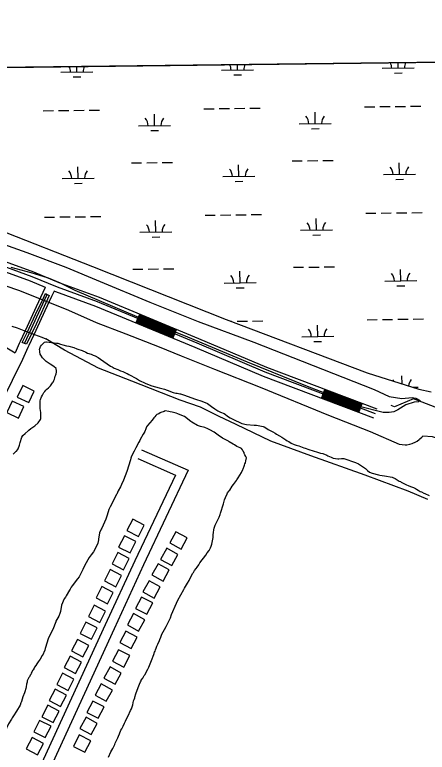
# Model space of a CAD drawing. Extents: x 3704301 to 3742427, y 506229 to 532009.
# Drawn here: x 3726564 to 3727852, y 527909 to 530215 of the extents above; entities that cross this region are included whole.
import ezdxf

# ---------------------------------------------------------------- set-up
doc = ezdxf.new("R2010")
doc.units = 0
for name, color, linetype in [('V-BLDG-OTLN', 7, 'Continuous'), ('V-BRDG-OTLN', 7, 'Continuous'), ('V-FLOD-BASE', 7, 'Continuous'), ('V-GRID-FRAM', 7, 'Continuous'), ('V-LEVE-TOET', 7, 'Continuous'), ('V-ROAD-CNTR', 7, 'Continuous'), ('V-SITE-VEGE', 7, 'Continuous'), ('V-TOPO-SHOR', 7, 'Continuous'), ('V-WETL-SWMP', 7, 'Continuous')]:
    doc.layers.add(name, color=color, linetype=linetype)

msp = doc.modelspace()

# ---------------------------------------------------------------- linework, layer by layer
at = {"layer": 'V-BLDG-OTLN'}
for points in [[(3726588.7, 529055.7), (3726571.5, 529019.6), (3726607.6, 529002.4), (3726624.8, 529038.4)], [(3726556.1, 529007.2), (3726538.8, 528971.2), (3726574.9, 528953.9), (3726592.2, 528990)], [(3726949.8, 528583.8), (3726968.1, 528619.3), (3726932.6, 528637.7), (3726914.2, 528602.1)], [(3727067.3, 528598.8), (3727048, 528563.7), (3727083, 528544.4), (3727102.3, 528579.5)], [(3726923.8, 528532.4), (3726942.1, 528568), (3726906.6, 528586.3), (3726888.2, 528550.8)], [(3727038.4, 528547.2), (3727019.1, 528512.2), (3727054.1, 528492.9), (3727073.4, 528527.9)], [(3726903, 528479.6), (3726921.4, 528515.1), (3726885.8, 528533.5), (3726867.5, 528497.9)], [(3727011.4, 528498.8), (3726992.1, 528463.7), (3727027.2, 528444.4), (3727046.5, 528479.4)], [(3726879.2, 528426.4), (3726897.5, 528462), (3726862, 528480.3), (3726843.6, 528444.8)], [(3726853.3, 528373.2), (3726871.6, 528408.8), (3726836.1, 528427.1), (3726817.8, 528391.6)], [(3726983.1, 528445.6), (3726963.8, 528410.6), (3726998.8, 528391.3), (3727018.1, 528426.3)], [(3726976.4, 528340.5), (3726994.7, 528376), (3726959.2, 528394.4), (3726940.9, 528358.8)], [(3726829.2, 528315), (3726847.5, 528350.5), (3726812, 528368.8), (3726793.6, 528333.3)], [(3726935, 528342.6), (3726915.7, 528307.6), (3726950.7, 528288.3), (3726970.1, 528323.3)], [(3726803.1, 528262.5), (3726821.4, 528298.1), (3726785.9, 528316.4), (3726767.6, 528280.9)], [(3726927.4, 528233.9), (3726945.7, 528269.4), (3726910.2, 528287.8), (3726891.9, 528252.2)], [(3726776.5, 528207.7), (3726794.8, 528243.3), (3726759.3, 528261.6), (3726740.9, 528226.1)], [(3726904.6, 528175.8), (3726923, 528211.4), (3726887.4, 528229.7), (3726869.1, 528194.2)], [(3726753.8, 528155.5), (3726772.1, 528191), (3726736.6, 528209.3), (3726718.3, 528173.8)], [(3726861.4, 528176.3), (3726842.1, 528141.2), (3726877.1, 528121.9), (3726896.4, 528157)], [(3726730.1, 528102.5), (3726748.5, 528138), (3726712.9, 528156.4), (3726694.6, 528120.8)], [(3726706.8, 528052.5), (3726725.1, 528088), (3726689.6, 528106.4), (3726671.2, 528070.8)], [(3726833.8, 528123.1), (3726814.5, 528088.1), (3726849.6, 528068.8), (3726868.9, 528103.8)], [(3726824.6, 528015.5), (3726842.9, 528051.1), (3726807.4, 528069.4), (3726789, 528033.9)], [(3726684, 528002.3), (3726702.3, 528037.8), (3726666.7, 528056.2), (3726648.4, 528020.6)], [(3726786.3, 528018.8), (3726767, 527983.8), (3726802, 527964.5), (3726821.3, 527999.5)], [(3726658.6, 527955.1), (3726677, 527990.6), (3726641.4, 528009), (3726623.1, 527973.4)], [(3726635, 527901.2), (3726653.3, 527936.8), (3726617.8, 527955.1), (3726599.4, 527919.6)], [(3726782.6, 527909.5), (3726800.9, 527945), (3726765.3, 527963.4), (3726747, 527927.8)]]:
    msp.add_lwpolyline(points, close=True, dxfattribs=at)
at = {"layer": 'V-BRDG-OTLN'}
msp.add_lwpolyline([(3726587, 529190.2), (3726602.1, 529221), (3726628.9, 529277.7), (3726650.9, 529324.2), (3726659.3, 529343.2), (3726665.1, 529340.1), (3726671.3, 529337.2), (3726630.2, 529247.7), (3726600, 529184.9), (3726594.2, 529187.2)], close=True, dxfattribs=at)
msp.add_lwpolyline([(3726594.2, 529187.2), (3726615.9, 529234.1), (3726644.2, 529295.1), (3726665.1, 529340.1)], dxfattribs=at)
at = {"layer": 'V-FLOD-BASE'}
msp.add_lwpolyline([(3728039.2, 528876.8), (3728016.9, 528886.8), (3727993.8, 528942.8), (3727809.2, 529014.2), (3727749.8, 528989.5), (3727739.8, 528993.1)], dxfattribs=at)
at = {"layer": 'V-GRID-FRAM'}
msp.add_lwpolyline([(3708355.7, 529827.8), (3740022.4, 530214.7), (3740252.5, 512033.3), (3708569.9, 511646.2), (3708355.7, 529827.8)], dxfattribs=at)
at = {"layer": 'V-LEVE-TOET'}
msp.add_lwpolyline([(3726466.4, 529519.4), (3726601.4, 529471.4), (3726722.9, 529425.9), (3726830.5, 529381.2), (3726985.4, 529316.6), (3727136.5, 529255.9), (3727310.5, 529190.9), (3727525.1, 529106.6), (3727686.2, 529042.9), (3727733, 529021.3), (3727772.7, 529014.9), (3727804.8, 529018.2), (3727816.6, 529016.3), (3727830.5, 529009.3), (3727825.3, 529004.4), (3727811.8, 529003.5), (3727785.3, 528995), (3727760.3, 528979.8), (3727747.8, 528973.2), (3727733.2, 528971.3), (3727714.1, 528971.6), (3727640.3, 528989.9), (3727478.6, 529053), (3727290.2, 529128.4), (3727104.1, 529207.1), (3726945.8, 529270.7), (3726752.5, 529352.9), (3726706.3, 529375.7), (3726669.5, 529391), (3726615.3, 529408.3), (3726552.8, 529424.6)], dxfattribs=at)
at = {"layer": 'V-ROAD-CNTR'}
for p, q in [((3726942.4, 529250.9), (3726953.9, 529278.6)), ((3727057.9, 529203), (3727069.4, 529230.7)), ((3727521.8, 529015.4), (3727532.3, 529043.5)), ((3727638.8, 528971.3), (3727649.3, 528999.4))]:
    msp.add_line(p, q, dxfattribs=at)
for points in [[(3726659.5, 529362.4), (3726612.6, 529381.7), (3726335, 529483.2), (3726096.5, 529575.9), (3725981.9, 529615.7), (3725848, 529665), (3725775.2, 529700.3), (3725711.1, 529730.7), (3725647.5, 529747.6), (3725398.3, 529837.6), (3725138.3, 529938.4), (3724901, 530033.2)], [(3727690.8, 528967.7), (3727345.9, 529097.7), (3727133.3, 529187.9), (3726822.5, 529316.9), (3726697.3, 529363), (3726618.1, 529395.7), (3726340.3, 529497.2), (3726101.7, 529590), (3725986.9, 529629.8), (3725853.8, 529678.8), (3725781.7, 529713.8), (3725716.3, 529744.9), (3725651.9, 529761.9), (3725403.6, 529851.6), (3725143.8, 529952.3), (3724940.2, 530033.7)], [(3727696.1, 528981.8), (3727351.4, 529111.6), (3727139.1, 529201.8), (3726828, 529330.9), (3726702.8, 529377), (3726623.5, 529409.7), (3726345.6, 529511.2), (3726106.9, 529604.1), (3725992, 529643.9), (3725859.7, 529692.6), (3725788.2, 529727.3), (3725721.5, 529759), (3725656.4, 529776.2), (3725408.8, 529865.7), (3725149.3, 529966.3), (3724979.4, 530034.2)], [(3726659, 529362.6), (3726651.5, 529346.4), (3726630.6, 529301.4), (3726602.3, 529240.4), (3726580.6, 529193.5), (3726577.7, 529187.4), (3726564.5, 529158)], [(3726686.8, 529351.1), (3726678.7, 529333.7), (3726657.8, 529288.8), (3726629.5, 529227.8), (3726607.8, 529180.9), (3726605, 529174.9), (3726588, 529137)], [(3727685.5, 528953.7), (3727340.3, 529083.8), (3727127.5, 529174.1), (3726817, 529303), (3726691.9, 529349), (3726686.8, 529351.1)], [(3727060.2, 529208.5), (3726944.7, 529256.5)], [(3727061.3, 529211.3), (3726945.9, 529259.2)], [(3727062.5, 529214.1), (3726947, 529262)], [(3727063.6, 529216.9), (3726948.2, 529264.8)], [(3727064.8, 529219.6), (3726949.3, 529267.5)], [(3727065.9, 529222.4), (3726950.5, 529270.3)], [(3727067.1, 529225.2), (3726951.6, 529273.1)], [(3727068.2, 529227.9), (3726952.8, 529275.9)], [(3726388.7, 529240.4), (3726399.5, 529235.7), (3726410.2, 529231.4), (3726421.1, 529227.2), (3726432.1, 529223.3), (3726443.2, 529219.2), (3726454.2, 529214.9), (3726465.2, 529210.4), (3726476.1, 529205.7), (3726486.9, 529200.8), (3726497.6, 529195.7), (3726508.2, 529190.4), (3726518.7, 529185), (3726529.1, 529179.3), (3726539.4, 529173.4), (3726549.6, 529167.3), (3726559.7, 529161.1), (3726564.5, 529158)], [(3727059, 529205.8), (3726943.6, 529253.7)], [(3726588, 529137), (3726424.6, 528806.5), (3726280.7, 528501.6), (3726089.1, 528083.8), (3726013.9, 527920)], [(3727643, 528982.6), (3727526, 529026.6)], [(3727644, 528985.4), (3727527.1, 529029.4)], [(3727645.1, 528988.2), (3727528.1, 529032.2)], [(3727646.2, 528991), (3727529.2, 529035)], [(3727647.2, 528993.8), (3727530.2, 529037.8)], [(3727648.3, 528996.6), (3727531.3, 529040.7)], [(3727639.8, 528974.1), (3727522.8, 529018.2)], [(3727640.9, 528976.9), (3727523.9, 529021)], [(3727641.9, 528979.7), (3727524.9, 529023.8)], [(3726960, 528854.7), (3727105.8, 528790.9), (3726965.8, 528494.8), (3726873.8, 528295.4), (3726607.2, 527714)], [(3726948, 528827.2), (3727065.4, 528775.8), (3726938.6, 528507.4), (3726846.6, 528307.9), (3726577.9, 527722.1)]]:
    msp.add_lwpolyline(points, dxfattribs=at)
at = {"layer": 'V-SITE-VEGE'}
for points in [[(3726693, 529108.6), (3726685.5, 529115.3), (3726674.7, 529122), (3726667.8, 529126.5), (3726661.9, 529130.4), (3726650.1, 529142.6), (3726645.4, 529150.3), (3726643.3, 529154.1), (3726641.8, 529160.7), (3726641.8, 529163.4), (3726640.8, 529169.4), (3726642, 529171.5), (3726642.6, 529174.8), (3726644.3, 529177.5), (3726647.6, 529181.8), (3726653.7, 529188.2), (3726656.5, 529190.8), (3726660.3, 529191.9), (3726662.5, 529191.8), (3726686.3, 529188.7), (3726694.5, 529188.5), (3726698.3, 529187.9), (3726706.4, 529185), (3726713.9, 529183.2), (3726725.3, 529180.3), (3726732.3, 529179.1), (3726748.6, 529174.4), (3726757.2, 529170.5), (3726761, 529169.3), (3726774.5, 529164.7), (3726785.8, 529160.2), (3726790.6, 529157.3), (3726802, 529153.3), (3726808.5, 529150.5), (3726811.7, 529149.3), (3726814.4, 529148.2), (3726824.1, 529143.1), (3726831.1, 529138.6), (3726842.3, 529130.3), (3726862.7, 529116.3), (3726867.6, 529114), (3726874.6, 529110.1), (3726885.3, 529105.6), (3726890.2, 529103.8), (3726894.5, 529101.6), (3726901.5, 529099.3), (3726911.2, 529094.7), (3726914.5, 529093.1), (3726919.8, 529089.7), (3726943.5, 529077.3), (3726947.3, 529075.6), (3726953.7, 529071.1), (3726971.5, 529063.2), (3726978.5, 529059.8), (3726991.5, 529054.6), (3727015.3, 529048.2), (3727019.1, 529047.6), (3727031.5, 529044.1), (3727039.6, 529040.7), (3727058, 529033.8), (3727066.6, 529032), (3727071.5, 529031.4), (3727079.6, 529030.2), (3727081.8, 529029.6), (3727091, 529026.7), (3727128.8, 529012.9), (3727147.7, 529007.1), (3727150.4, 529006), (3727158.5, 529003.1), (3727165.5, 528999.2), (3727178.4, 528989.7), (3727188.6, 528983), (3727198.2, 528976.8), (3727206.8, 528972.3), (3727217.6, 528967.8), (3727231, 528958.3), (3727236.4, 528954.9), (3727245, 528951), (3727257.4, 528944.8), (3727260.1, 528943.1), (3727264.4, 528940.8), (3727273, 528936.8), (3727287.1, 528934.4), (3727311.5, 528932.3), (3727318.6, 528932.2), (3727339.7, 528927.4), (3727343, 528926.3), (3727351.6, 528921.8), (3727354.8, 528918.5)], [(3726558.8, 528841.3), (3726567.3, 528849.1), (3726569.5, 528850.2), (3726572.6, 528854.7), (3726574.8, 528857.4), (3726578.3, 528868.9), (3726579.9, 528873.3), (3726580.3, 528877.1), (3726586, 528894.1), (3726589.1, 528899), (3726596, 528906.2), (3726605.1, 528914), (3726607.8, 528915.7), (3726614.2, 528921.3), (3726626, 528930.2), (3726636.7, 528939.1), (3726644.1, 528949.6), (3726645.1, 528952.9), (3726644.7, 528971.9), (3726643.4, 528983.9), (3726642.9, 529008.3), (3726643.9, 529012.1), (3726647, 529020.4), (3726650.1, 529025.3), (3726654.8, 529033.6), (3726657.5, 529036.9), (3726660.7, 529041.3), (3726663.9, 529044.1), (3726668.7, 529048), (3726674, 529053.5), (3726675.7, 529055.1), (3726681.8, 529063.7), (3726683.5, 529066.4), (3726685.8, 529071.8), (3726687.5, 529076.1), (3726688.6, 529079.9), (3726689.8, 529084.8), (3726692.1, 529089.6), (3726692.7, 529091.8), (3726693.8, 529097.2), (3726693.9, 529102.1), (3726693, 529108.6)], [(3727134.6, 528930.3), (3727116.9, 528941.5), (3727114.2, 528943.7), (3727093.8, 528959.3), (3727090.6, 528960.4), (3727072.8, 528967.3), (3727067.4, 528969.6), (3727063.6, 528970.2), (3727055.5, 528972.5), (3727049.5, 528973.7), (3727045.2, 528974.3), (3727033.8, 528976.2), (3727030.5, 528974.6), (3727020.1, 528971), (3727017.9, 528969.9), (3727013.5, 528967.3), (3727008, 528964.7), (3727004.2, 528961.5), (3727001.4, 528958.3), (3726998.6, 528954.5), (3726992.5, 528947.6), (3726978.6, 528931), (3726974.7, 528926.2), (3726973, 528920.2), (3726969.5, 528912.1), (3726966.7, 528906.8), (3726965, 528904.1), (3726955.5, 528886.9), (3726954.3, 528883.6), (3726951.5, 528878.8), (3726941.9, 528861), (3726936.9, 528850.8), (3726928.4, 528835.2), (3726926.1, 528828.2), (3726925.5, 528823.3), (3726913.9, 528786.5), (3726903.6, 528760.1), (3726897.4, 528746.1), (3726893.5, 528739.1), (3726887.2, 528726.2), (3726882.1, 528715.9), (3726880.5, 528713.8), (3726879.9, 528711.1), (3726861.8, 528676.6), (3726857.9, 528668), (3726852.1, 528650.2), (3726848.6, 528637.7), (3726835.6, 528610.2), (3726833.4, 528606.5), (3726828.8, 528595.7), (3726825.7, 528575.6), (3726825.1, 528572.9), (3726822.7, 528562.6), (3726819.9, 528555.6), (3726809.2, 528536.3), (3726802.5, 528526.6), (3726796.4, 528518), (3726782.9, 528494.4), (3726776.6, 528480.9), (3726764.8, 528457.2), (3726759.8, 528451.8), (3726743.1, 528429.9), (3726740.3, 528425), (3726736.9, 528419.1), (3726735.2, 528415.9), (3726724, 528398.7), (3726721.7, 528394.4), (3726718.4, 528389), (3726709.3, 528369.1), (3726706.2, 528349.6), (3726705, 528343.6), (3726701.1, 528335), (3726692.1, 528319.4), (3726691.5, 528316.7), (3726689.8, 528311.8), (3726684.6, 528297.8), (3726667.7, 528264.4), (3726660.1, 528236.8), (3726658.9, 528233.6), (3726657.8, 528228.7), (3726650.4, 528212), (3726648.7, 528210.4), (3726647.6, 528207.7), (3726643.1, 528200.2), (3726637, 528191.6), (3726632.5, 528185.7), (3726629.7, 528180.9), (3726625.8, 528175), (3726624.1, 528171.7), (3726621.3, 528167.4), (3726619.6, 528165.3), (3726617.3, 528159.9), (3726615.1, 528156.7), (3726613.4, 528152.9), (3726611.7, 528150.2), (3726609.5, 528145.4), (3726607.8, 528142.7), (3726604.9, 528136.7), (3726602.7, 528132.4), (3726602.1, 528128.6), (3726600.3, 528122.7)], [(3726970, 528151.1), (3726979, 528168.9), (3726982.4, 528175.3), (3726990.9, 528196.4), (3726998.3, 528215.3), (3727000.1, 528222.3), (3727001.8, 528225.5), (3727003, 528229.9), (3727005.2, 528234.7), (3727007, 528240.7), (3727010.4, 528247.7), (3727015.5, 528259), (3727016.6, 528262.2), (3727019.5, 528268.7), (3727023.4, 528278.4), (3727031.9, 528292.9), (3727036.4, 528302.1), (3727039.2, 528306.9), (3727045.4, 528318.8), (3727049.9, 528329.5), (3727053.4, 528339.8), (3727069.3, 528375.4), (3727073.3, 528384.6), (3727091.8, 528418.4), (3727093.5, 528422.2), (3727100.3, 528432.4), (3727103.6, 528438.3), (3727108.1, 528445.9), (3727110.9, 528451.3), (3727120, 528469), (3727121.6, 528471.2), (3727125.6, 528477.1), (3727130.6, 528484), (3727133.4, 528488.3), (3727138.4, 528495.3), (3727142.3, 528501.2), (3727160.2, 528525.9), (3727164.6, 528532.3), (3727171.3, 528540.4), (3727175.3, 528547.9), (3727177, 528553.8), (3727179.3, 528559.8), (3727183.5, 528580.4), (3727183.6, 528589), (3727184.9, 528596.1), (3727185.6, 528604.2), (3727186.7, 528609.6), (3727190.2, 528618.8), (3727202.1, 528644.7), (3727204.9, 528652.8), (3727206.1, 528657.1), (3727215.9, 528686.3), (3727218.8, 528698.2), (3727221.7, 528705.8), (3727227.4, 528717.1), (3727228.5, 528719.8), (3727233, 528726.7), (3727235.2, 528728.9), (3727243, 528741.2), (3727246.9, 528746), (3727253.1, 528754.6), (3727256.4, 528758.4), (3727257.5, 528760.5), (3727259.8, 528764.3), (3727262, 528767), (3727267, 528775.6), (3727271.6, 528784.2), (3727276.6, 528792.8), (3727277.2, 528794.9), (3727278.3, 528798.2), (3727279.5, 528800.3), (3727281.2, 528806.8), (3727282.9, 528810.6), (3727284.1, 528813.8), (3727285.3, 528820.3), (3727287.6, 528829.5), (3727285.5, 528833.4), (3727282.4, 528839.4), (3727280.8, 528843.3), (3727279.8, 528846.5), (3727277.7, 528850.4), (3727275.6, 528854.8), (3727272.4, 528858.6), (3727269.7, 528860.3), (3727267.6, 528861.4), (3727257.3, 528865.4), (3727249.8, 528869.9), (3727245.5, 528872.2), (3727233.7, 528880), (3727231, 528881.7), (3727218.6, 528888.5), (3727216.4, 528889), (3727212.7, 528891.3), (3727199.3, 528900.8), (3727186.4, 528910.3), (3727173.5, 528917), (3727166.5, 528920.4), (3727157.3, 528924.4), (3727144.3, 528927.9), (3727140.5, 528928.5), (3727134.6, 528930.3)], [(3727354.8, 528918.5), (3727369.8, 528910.6), (3727376.8, 528906.6), (3727381.1, 528903.8), (3727390.8, 528898.2), (3727398.3, 528894.3), (3727404.3, 528890.4), (3727410.2, 528885.9), (3727415, 528883.1), (3727419.8, 528880.8), (3727427.4, 528875.8), (3727436.5, 528871.3), (3727443, 528869.5), (3727450.6, 528867.2), (3727466.8, 528860.9), (3727470.5, 528859.8), (3727482.4, 528855.7), (3727509.4, 528847.1), (3727519.2, 528844.7), (3727525.7, 528843), (3727538.1, 528837.8), (3727541.3, 528836.1), (3727551.6, 528831.6), (3727558.6, 528828.2), (3727572.7, 528826.3), (3727576.5, 528826.3), (3727584.1, 528827.2), (3727591.7, 528827.6), (3727628.4, 528815.5), (3727637.1, 528811), (3727659.6, 528795.9), (3727665.5, 528790.3), (3727671.4, 528785.3), (3727680.5, 528781.4), (3727700, 528776.6), (3727704.3, 528775.5), (3727718.4, 528773.6), (3727742.3, 528769.3), (3727745, 528768.2), (3727752, 528764.8), (3727764.3, 528757), (3727768.6, 528755.2), (3727770.8, 528754.1), (3727784.8, 528746.2), (3727795, 528741.7), (3727802.6, 528739.4), (3727809.6, 528737.1), (3727815.5, 528733.7), (3727818.2, 528731.5), (3727823.6, 528728.7), (3727830, 528724.7), (3727834.4, 528723), (3727841.9, 528719.1), (3727845.1, 528717.9), (3727858.6, 528712.2)], [(3726856.8, 527894.1), (3726864.2, 527910.5), (3726870.1, 527920.9), (3726875.9, 527933.4), (3726877.5, 527937.3), (3726879.1, 527941.6), (3726886, 527954.8), (3726888.1, 527959.7), (3726890.7, 527967.3), (3726895.5, 527978.2), (3726898.1, 527982.6), (3726902.4, 527991.4), (3726906.1, 528000.1), (3726909.3, 528006.7), (3726914, 528016), (3726917.8, 528023.6), (3726925.7, 528039.5), (3726928.4, 528045.5), (3726931.5, 528054.2), (3726932.6, 528057.5), (3726935.1, 528070), (3726936.2, 528074.4), (3726938.3, 528079.3), (3726938.8, 528081.5), (3726941.9, 528091.9), (3726943, 528094.6), (3726950.9, 528117), (3726953, 528121.9), (3726956.7, 528129), (3726958.3, 528132.8), (3726958.8, 528135), (3726963.3, 528141.4), (3726967.7, 528149), (3726970, 528151.1)], [(3726600.3, 528122.7), (3726599.8, 528113.8), (3726598.2, 528108.9), (3726595.6, 528098), (3726594, 528095.2), (3726589.3, 528082.7), (3726587.2, 528075.6), (3726584.6, 528067.9), (3726584.1, 528065.2), (3726582.4, 528063.6), (3726580.4, 528057), (3726569.2, 528037.3), (3726559.6, 528023.6), (3726555.3, 528016.5), (3726553.2, 528012.6), (3726544.1, 527997.9), (3726537.8, 527984.2), (3726516, 527938.3), (3726504.9, 527913.1), (3726498.1, 527896.2)]]:
    msp.add_lwpolyline(points, dxfattribs=at)
at = {"layer": 'V-TOPO-SHOR'}
for points in [[(3726492, 529381.8), (3726575.2, 529353.8), (3726651.9, 529323.7), (3726731.1, 529291.3), (3726817.8, 529252.9), (3726910.9, 529217.4), (3727014.5, 529176.2), (3727083.4, 529148.5), (3727187.8, 529107.3), (3727330.2, 529050.1), (3727543.7, 528963.4), (3727673.7, 528912), (3727764.4, 528872.2), (3727774.1, 528871.3), (3727783.2, 528870.7), (3727788.6, 528870.6), (3727798.1, 528872), (3727805.2, 528874.2), (3727809.5, 528876.1), (3727812.7, 528878), (3727820.6, 528882.2), (3727826.6, 528887.5), (3727828.6, 528889.1), (3727835, 528894.4), (3727838.6, 528897.5)], [(3726554.7, 529241.7), (3726571.1, 529236), (3726591.7, 529227.6), (3726608.9, 529221.3), (3726625.8, 529215.3), (3726648.7, 529206.6), (3726660.4, 529201.4)], [(3727853.7, 528699), (3727792.1, 528725.7), (3727658.2, 528775.8), (3727489, 528836.1), (3727364.1, 528881.7), (3727255.4, 528934), (3727200.1, 528960.2), (3727143.6, 528988.3), (3727080.7, 529009.6), (3726929, 529069), (3726824.8, 529109.8), (3726719.3, 529166.4), (3726660.4, 529201.4)], [(3727893.7, 528865), (3727889.7, 528879.6), (3727886.3, 528884.3), (3727884.7, 528886.1), (3727877.5, 528891.7), (3727869, 528895.3), (3727838.6, 528897.5)]]:
    msp.add_lwpolyline(points, dxfattribs=at)
at = {"layer": 'V-WETL-SWMP'}
for p, q in [((3731990.1, 530116.6), (3725274.5, 530034.5)), ((3727761.3, 530048.2), (3727761.1, 530064.9)), ((3726757.6, 530035.9), (3726757.4, 530052.6)), ((3727209.5, 530041.4), (3727309.5, 530042.7)), ((3727259.5, 530042.1), (3727259.3, 530058.8)), ((3727711.3, 530047.6), (3727811.3, 530048.8)), ((3726707.6, 530035.3), (3726807.6, 530036.5)), ((3726745.8, 530020.3), (3726769.8, 530020.6)), ((3727247.7, 530026.5), (3727271.7, 530026.8)), ((3727749.5, 530032.6), (3727773.5, 530032.9)), ((3727656, 529926.8), (3727688, 529927.2)), ((3727704, 529927.4), (3727736, 529927.8)), ((3727752, 529928), (3727784, 529928.4)), ((3727800, 529928.6), (3727832, 529929)), ((3726652.2, 529914.6), (3726684.2, 529914.9)), ((3726700.2, 529915.1), (3726732.2, 529915.5)), ((3726748.2, 529915.7), (3726780.2, 529916.1)), ((3726796.2, 529916.3), (3726828.2, 529916.7)), ((3727000.1, 529868.1), (3726999.7, 529904.1)), ((3727154.1, 529920.7), (3727186.1, 529921.1)), ((3727202.1, 529921.3), (3727234.1, 529921.7)), ((3727250.1, 529921.9), (3727282.1, 529922.3)), ((3727298.1, 529922.4), (3727330.1, 529922.8)), ((3727502, 529874.2), (3727501.6, 529910.2)), ((3726950.1, 529867.5), (3727050.1, 529868.7)), ((3727452, 529873.6), (3727552, 529874.8)), ((3727490.2, 529858.6), (3727514.2, 529858.9)), ((3726988.3, 529852.5), (3727012.3, 529852.8)), ((3726928.1, 529751.7), (3726960.1, 529752.1)), ((3726976.1, 529752.3), (3727008.1, 529752.7)), ((3727024.1, 529752.9), (3727056.1, 529753.3)), ((3727263.5, 529709.4), (3727263.1, 529745.4)), ((3727430, 529757.9), (3727462, 529758.3)), ((3727478, 529758.5), (3727510, 529758.9)), ((3727526, 529759), (3727558, 529759.4)), ((3727765.4, 529715.5), (3727765, 529751.5)), ((3726761.7, 529703.3), (3726761.2, 529739.3)), ((3726711.7, 529702.7), (3726811.7, 529703.9)), ((3727213.5, 529708.8), (3727313.5, 529710)), ((3727715.4, 529714.9), (3727815.4, 529716.2)), ((3727753.6, 529700), (3727777.6, 529700.3)), ((3726749.9, 529687.7), (3726773.9, 529688)), ((3727251.7, 529693.8), (3727275.7, 529694.1)), ((3726656.3, 529581.9), (3726688.3, 529582.3)), ((3726704.3, 529582.5), (3726736.3, 529582.9)), ((3726752.3, 529583.1), (3726784.3, 529583.5)), ((3726800.3, 529583.7), (3726832.3, 529584.1)), ((3727158.2, 529588), (3727190.2, 529588.4)), ((3727206.2, 529588.6), (3727238.2, 529589)), ((3727254.2, 529589.2), (3727286.2, 529589.6)), ((3727302.2, 529589.8), (3727334.2, 529590.2)), ((3727660, 529594.2), (3727692, 529594.6)), ((3727708, 529594.8), (3727740, 529595.1)), ((3727756, 529595.3), (3727788, 529595.7)), ((3727804, 529595.9), (3727836, 529596.3)), ((3726461.3, 529562.9), (3726806.8, 529427.7)), ((3727004.2, 529535.4), (3727003.8, 529571.4)), ((3727506.1, 529541.5), (3727505.6, 529577.5)), ((3726954.2, 529534.8), (3727054.2, 529536)), ((3727456.1, 529540.9), (3727556.1, 529542.2)), ((3726992.4, 529519.8), (3727016.4, 529520.1)), ((3727494.3, 529526), (3727518.3, 529526.3)), ((3726806.8, 529427.7), (3727224.4, 529262.6)), ((3726932.2, 529419.1), (3726964.2, 529419.5)), ((3726980.2, 529419.7), (3727012.2, 529420.1)), ((3727028.2, 529420.3), (3727060.2, 529420.7)), ((3727434.1, 529425.2), (3727466.1, 529425.6)), ((3727482.1, 529425.8), (3727514.1, 529426.2)), ((3727530.1, 529426.4), (3727562.1, 529426.8)), ((3727769.5, 529382.9), (3727769, 529418.9)), ((3727267.6, 529376.8), (3727267.2, 529412.8)), ((3727217.6, 529376.1), (3727317.6, 529377.4)), ((3727719.5, 529382.3), (3727819.5, 529383.5)), ((3727255.8, 529361.2), (3727279.8, 529361.5)), ((3727757.7, 529367.3), (3727781.7, 529367.6)), ((3727224.4, 529262.6), (3727664.2, 529095.2)), ((3727240.9, 529256.4), (3727242.2, 529256.4)), ((3727258.2, 529256.6), (3727290.2, 529257)), ((3727306.2, 529257.1), (3727338.2, 529257.5)), ((3727664.1, 529261.5), (3727696.1, 529261.9)), ((3727712.1, 529262.1), (3727744.1, 529262.5)), ((3727760.1, 529262.7), (3727792.1, 529263.1)), ((3727808.1, 529263.3), (3727840.1, 529263.7)), ((3727510.1, 529208.9), (3727509.7, 529244.9)), ((3727460.1, 529208.3), (3727560.1, 529209.5)), ((3727498.3, 529193.3), (3727522.3, 529193.6)), ((3727664.2, 529095.2), (3727826.4, 529044.3)), ((3727773.4, 529061), (3727773.1, 529086.2)), ((3727806.3, 529050.6), (3727823.5, 529050.8)), ((3727826.4, 529044.3), (3727864.3, 529035.7))]:
    msp.add_line(p, q, dxfattribs=at)
for centre, start, end in [((3727706.1, 530048), 359.9282, 28.1192), ((3727816.6, 530049.3), 153.2809, 181.4719), ((3726702.4, 530035.7), 359.9282, 28.1193), ((3726812.8, 530037.1), 153.2808, 181.4719), ((3727204.2, 530041.9), 359.9282, 28.1192), ((3727314.7, 530043.2), 153.2808, 181.4719), ((3726944.9, 529867.9), 359.9282, 41.4719), ((3727055.4, 529869.2), 139.9282, 181.4719), ((3727446.8, 529874), 359.9282, 41.4719), ((3727557.2, 529875.3), 139.9282, 181.4719), ((3726706.4, 529703.1), 359.9282, 41.4719), ((3726816.9, 529704.4), 139.9282, 181.4719), ((3727208.3, 529709.2), 359.9282, 41.4719), ((3727318.8, 529710.6), 139.9282, 181.4719), ((3727710.2, 529715.3), 359.9282, 41.4719), ((3727820.6, 529716.7), 139.9282, 181.4719), ((3726949, 529535.2), 359.9282, 41.4719), ((3727059.4, 529536.6), 139.9282, 181.4719), ((3727450.8, 529541.3), 359.9282, 41.4719), ((3727561.3, 529542.7), 139.9282, 181.4719), ((3727212.4, 529376.6), 359.9282, 41.4719), ((3727322.8, 529377.9), 139.9282, 181.4719), ((3727714.2, 529382.7), 359.9282, 41.4719), ((3727824.7, 529384), 139.9282, 181.4719), ((3727454.9, 529208.7), 359.9282, 41.4719), ((3727565.4, 529210), 139.9282, 181.4719), ((3727718.3, 529050), 32.3426, 41.4719), ((3727828.8, 529051.4), 139.9282, 174.7765)]:
    msp.add_arc(centre, 35.2, start, end, dxfattribs=at)

doc.saveas('drawing.dxf')
